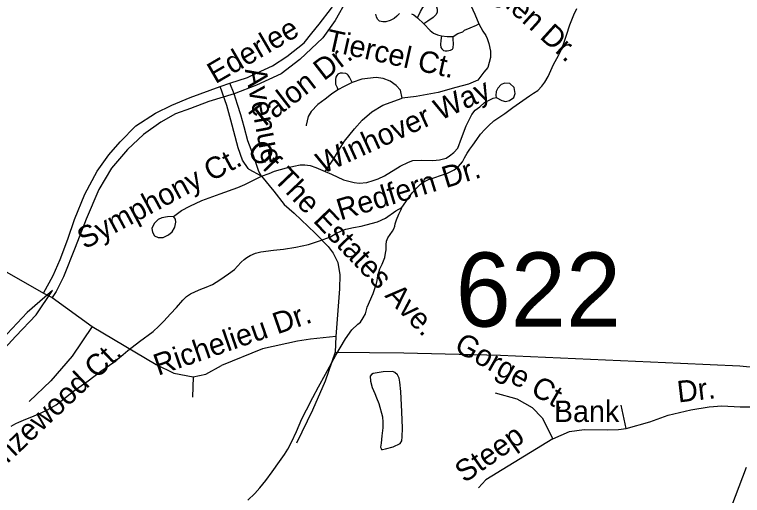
# Model space of a CAD drawing. Extents: x 2001466 to 2224147, y 644118 to 847247.
# Drawn here: x 2060047 to 2063267, y 716719 to 718848 of the extents above; entities that cross this region are included whole.
import ezdxf

# ---------------------------------------------------------------- set-up
doc = ezdxf.new("R2010")
doc.units = 0
for name, color, linetype in [('Exist Hydrographic Misc Water Feature', 7, 'Continuous'), ('Exist Road Non-System Type 51', 7, 'Continuous'), ('Exist Road Non-System Type 51 Label', 7, 'Continuous'), ('Exist Road Secondary Structure Standard Bridge Number Label', 7, 'Continuous'), ('Exist Road Secondary Type 51 Attributed', 7, 'Continuous'), ('Exist Road Secondary Type 51 Divided Attributed', 7, 'Continuous')]:
    doc.layers.add(name, color=color, linetype=linetype)

msp = doc.modelspace()

# ---------------------------------------------------------------- linework, layer by layer
at = {"layer": 'Exist Hydrographic Misc Water Feature'}
for points in [[(2061760.8, 717993.3), (2061778.6, 718019.4), (2061794.6, 718043.3), (2061806.7, 718059.4), (2061820.2, 718075.2), (2061842.4, 718097.4), (2061860.4, 718109.2), (2061878.3, 718117.5), (2061902.2, 718125.6), (2061936.1, 718137.5), (2061962.5, 718145.7), (2061992.1, 718159.9), (2062010.5, 718175.7), (2062028.2, 718195.7), (2062038, 718213.7), (2062049.9, 718233.8), (2062061.8, 718251.9), (2062074.3, 718269.9), (2062092.1, 718295.6), (2062108.1, 718317.9), (2062127.8, 718339.6), (2062143.8, 718355.9), (2062167.8, 718377.8), (2062215.8, 718409.9), (2062251.5, 718436.1), (2062325.7, 718488.1), (2062343.3, 718500.4), (2062361.6, 718512.3), (2062379.4, 718530.3), (2062393.6, 718548.4), (2062407.5, 718574.3), (2062431.1, 718626.3), (2062453, 718666.3), (2062465.1, 718690.5), (2062475, 718716.6), (2062488.9, 718756.3), (2062503.1, 718802.4), (2062520.9, 718846.3), (2062535, 718874.6)], [(2060032.6, 717026.3), (2060052.7, 717038.2), (2060066.6, 717044.3), (2060086.5, 717052.2), (2060134.5, 717072.5), (2060164.6, 717084.6), (2060192.5, 717098.6), (2060230.5, 717120.4), (2060272.5, 717152.6), (2060314.3, 717184.8), (2060372.4, 717226.7), (2060428.3, 717268.9), (2060486.4, 717308.8), (2060528.2, 717343), (2060548.1, 717361), (2060600, 717401.1), (2060660, 717445.5), (2060685.7, 717469.2), (2060708, 717491.3), (2060737.6, 717523.4), (2060763.6, 717551.5), (2060791.3, 717583.4), (2060807.7, 717599.6), (2060825.3, 717611.5), (2060847.5, 717621.5), (2060871.2, 717631.7), (2060895.4, 717641.8), (2060923.3, 717653.8), (2060955.1, 717673.7), (2060993, 717700), (2061019.5, 717720), (2061033.2, 717734.1), (2061049.4, 717751.9), (2061063.4, 717764), (2061075.3, 717772), (2061089.2, 717782), (2061113, 717792.1), (2061137, 717798.2), (2061193, 717804.4), (2061237.3, 717810.2), (2061290.8, 717818.3), (2061346.8, 717830.5), (2061396.6, 717846.5), (2061445.2, 717864.7), (2061468.8, 717878.6), (2061493, 717890.7), (2061512.9, 717898.7), (2061546.7, 717904.9), (2061580.9, 717911.1), (2061602.7, 717917.1), (2061652.7, 717931), (2061688.4, 717947.1), (2061734.5, 717979.1), (2061760.8, 717993.3)], [(2061079, 716698.1), (2061110.7, 716728.1), (2061132.7, 716752.4), (2061158.7, 716786.2), (2061186.8, 716824.5), (2061218.6, 716870.4), (2061240.8, 716900.3), (2061256.5, 716924.7), (2061272.7, 716954.7), (2061294.3, 717002.5), (2061318.5, 717058.5), (2061338.4, 717098.5), (2061366, 717152.7), (2061391.9, 717200.7), (2061422, 717256.9), (2061467.9, 717340.8), (2061511.8, 717412.9), (2061539.7, 717452.8), (2061565.6, 717476.9), (2061577.2, 717486.9), (2061589.7, 717504.9), (2061599.4, 717522.9), (2061607.4, 717553), (2061633.2, 717613.1), (2061641, 717635), (2061649, 717657), (2061651.5, 717671.2), (2061652.9, 717683.1), (2061655.2, 717697), (2061663, 717723), (2061673.2, 717742.9), (2061684.9, 717773.2), (2061688.8, 717791.3), (2061691, 717807.2), (2061690.8, 717829.1), (2061692.7, 717845.1), (2061698.8, 717859.1), (2061708.7, 717875), (2061718.7, 717889), (2061724.7, 717899.4), (2061728.8, 717911.4), (2061730.8, 717921.2), (2061736.4, 717939.4), (2061746.6, 717965.1), (2061756.9, 717985), (2061760.8, 717993.3)], [(2061658, 717127.1), (2061674.4, 717067.4), (2061676.3, 717043.1), (2061676.1, 717019.3), (2061672.4, 716983.3), (2061668.7, 716951.4), (2061666.4, 716933.1), (2061668.5, 716927.1), (2061670.3, 716923.2), (2061674.6, 716923.3), (2061688.6, 716925.3), (2061722.4, 716935.1), (2061752.6, 716949.3), (2061760.6, 716961.4), (2061762.2, 716979.4), (2061762.6, 717017.5), (2061760.1, 717089.3), (2061756, 717179.6), (2061751.9, 717221.5), (2061748.1, 717239.1), (2061741.9, 717253.5), (2061729.6, 717263.4), (2061720.2, 717267.3), (2061677.9, 717267.2), (2061634.2, 717259.3), (2061626.2, 717255.2), (2061620.3, 717247.2), (2061622.1, 717225), (2061629.7, 717197), (2061640.2, 717171.1), (2061648, 717151.3), (2061658, 717127.1)]]:
    msp.add_lwpolyline(points, dxfattribs=at)
at = {"layer": 'Exist Road Non-System Type 51'}
for p, q in [((2061830.2, 718833.3), (2061858, 718806.2)), ((2060957, 718528.9), (2061000, 718544.8)), ((2063255.9, 717292.4), (2063331.2, 717285.2)), ((2063257.2, 717111.8), (2063316.7, 717111.8))]:
    msp.add_line(p, q, dxfattribs=at)
for points in [[(2061586.8, 719104), (2061550.6, 718985.8), (2061517.7, 718915), (2061465.1, 718821.2), (2061410.8, 718745.5), (2061308.9, 718648.4), (2061226.6, 718585.9), (2061118.1, 718534.9), (2061019.3, 718497.1)], [(2061000, 718544.8), (2061077, 718569.5), (2061118.1, 718589.2), (2061188.8, 718620.5), (2061252, 718662.7), (2061327.8, 718722.7), (2061362.5, 718765.4), (2061394.1, 718804.8), (2061448.7, 718875.5), (2061475, 718921.6), (2061510.1, 719002.2), (2061540.9, 719083.5)], [(2062028.6, 719039), (2062030.4, 719030.1), (2062032.2, 719012.4), (2062035.7, 719000), (2062039.2, 718978.7), (2062049.9, 718936.2), (2062065.8, 718888.4), (2062083.5, 718849.4), (2062101.2, 718806.9)], [(2061830.2, 718833.3), (2061843.1, 718861.8), (2061852.8, 718878.6), (2061863.8, 718890.2), (2061876.7, 718896.7), (2061893.5, 718898), (2061905.8, 718895.4), (2061911.6, 718888.3), (2061916.2, 718871.5), (2061916.8, 718859.2), (2061912.9, 718848.2), (2061898.7, 718834.6), (2061874.8, 718818.4), (2061858, 718806.2)], [(2061749.4, 718852.1), (2061737.8, 718840.4), (2061726.1, 718830.1), (2061708.7, 718821), (2061689.9, 718815.2), (2061676.4, 718815.9), (2061662.1, 718819.1), (2061653.1, 718827.5), (2061647.9, 718838.5), (2061645.3, 718849.5)], [(2061803.7, 718851.4), (2061813.4, 718846.2), (2061830.2, 718833.3)], [(2062101.2, 718806.9), (2062118.9, 718775), (2062131.3, 718755.5), (2062138.4, 718741.3), (2062145.5, 718720.1), (2062152.5, 718686.4), (2062152.5, 718658.1), (2062140.2, 718613.8), (2062122.5, 718592.5), (2062095.9, 718557.1), (2062055.2, 718539.4), (2061998.8, 718525.3), (2061921.2, 718503.3), (2061824, 718485), (2061762.1, 718478.3)], [(2061858, 718806.2), (2061886.4, 718777.1), (2061900, 718766.1), (2061917.4, 718757.7), (2061936.5, 718753.4)], [(2061987.9, 718751.2), (2062007.4, 718764.4), (2062030.4, 718771.5), (2062037.5, 718778.6), (2062062.3, 718789.2), (2062090, 718801.6), (2062101.2, 718806.9)], [(2061936.5, 718753.4), (2061932.3, 718733.1), (2061931.7, 718715), (2061933, 718701.4), (2061937.5, 718695.6), (2061945.2, 718689.1), (2061952.4, 718687.2), (2061961.4, 718687.9), (2061975.6, 718689.8), (2061984, 718694.3), (2061987.3, 718700.8), (2061988.5, 718718.2), (2061987.9, 718739.6), (2061987.9, 718751.2)], [(2061936.5, 718753.4), (2061960.8, 718750.6), (2061987.9, 718751.2)], [(2061540, 718546.5), (2061528.4, 718571), (2061523.2, 718580.1), (2061518, 718584), (2061512.8, 718586.6), (2061497.3, 718589.1), (2061487, 718587.9), (2061477.9, 718584), (2061472.8, 718578.8), (2061468.9, 718571), (2061466.3, 718560.7), (2061466.3, 718550.4), (2061467.6, 718540), (2061474.1, 718524.5), (2061477.9, 718515.4)], [(2061140, 718132.4), (2061127.9, 718153.9), (2061105.3, 718218.9), (2061079.1, 718289.5), (2061062.5, 718350.6), (2061047.4, 718404.3), (2061033.9, 718449.5), (2061019.3, 718497.1), (2061000, 718544.8)], [(2061540, 718546.5), (2061520.6, 718537.4), (2061505.1, 718529.7), (2061477.9, 718515.4)], [(2061762.1, 718478.3), (2061754.2, 718512.8), (2061734.7, 718534.1), (2061708.2, 718553.6), (2061678.1, 718564.2), (2061646.2, 718569.5), (2061582.7, 718562), (2061540, 718546.5)], [(2062125.9, 718458.6), (2062164.6, 718477.4), (2062177.9, 718480.8), (2062203.3, 718467.5), (2062218.8, 718463.1), (2062236.5, 718467.5), (2062255.3, 718480.8), (2062261.9, 718498.5), (2062257.5, 718525), (2062237.6, 718542.7), (2062215.5, 718544.9), (2062200, 718538.3), (2062184.5, 718521.7), (2062177.9, 718507.3), (2062175.6, 718489.6), (2062177.9, 718480.8)], [(2058043.7, 718510.3), (2058090.2, 718394.9), (2058177.9, 718297.4), (2058405.3, 718069.8), (2058571, 717952.8), (2058745.8, 717862.4), (2058999.2, 717784.3), (2059238.4, 717760.6), (2059483.4, 717781.1), (2059688, 717787.6), (2059831, 717781.1), (2059980.5, 717725.8), (2060175.9, 717614)], [(2060175.9, 717614), (2060218.6, 717693.4), (2060249.1, 717764.3), (2060283.3, 717853.4), (2060312.6, 717940.2), (2060357.7, 718052.5), (2060412.7, 718155.1), (2060463.9, 718227.2), (2060514, 718284.6), (2060583.5, 718355.9), (2060670.2, 718410.9), (2060742.2, 718447.5), (2060824, 718480.5), (2060957, 718528.9)], [(2061140, 718132.4), (2061085.7, 718162.2), (2061080.8, 718167.1), (2061055.9, 718204), (2061036.4, 718257.7), (2061003.3, 718380.2), (2060986.3, 718445.8), (2060957, 718528.9)], [(2061477.9, 718515.4), (2061449.5, 718496), (2061421.1, 718474.1), (2061388.7, 718449.5), (2061359, 718418.5), (2061346.1, 718396.5), (2061337, 718359), (2061336.9, 718355.6)], [(2061019.3, 718497.1), (2060907, 718462.9), (2060825.2, 718432.4), (2060759.3, 718409.2), (2060694.6, 718371.3), (2060617.7, 718316.3), (2060546.2, 718250.4), (2060476.6, 718167.3), (2060419.3, 718074.3), (2060364.3, 717942.3), (2060315.5, 717816.5), (2060263, 717687.1), (2060231.3, 717622.3), (2060213.7, 717595.7)], [(2061421.6, 718153), (2061460.3, 718212.8), (2061481.3, 718247.1), (2061506.7, 718288), (2061550.9, 718342.2), (2061585.2, 718381), (2061628.3, 718417.5), (2061677, 718446.2), (2061762.1, 718478.3)], [(2061421.6, 718153), (2061449.2, 718140.9), (2061502.4, 718116.7), (2061548.9, 718105.1), (2061570.9, 718101.2), (2061605.8, 718105.1), (2061633, 718112.8), (2061656.2, 718120.6), (2061683.4, 718133.5), (2061752.6, 718177.4), (2061790.2, 718195.1), (2061809, 718201.7), (2061845.5, 718203.9), (2061897.5, 718201.7), (2061927.3, 718205), (2061956.1, 718212.8), (2061971.5, 718222.8), (2061990.3, 718237.1), (2062008, 718257), (2062024.6, 718300.2), (2062044.5, 718355.5), (2062070.6, 718405.5), (2062085, 718424.3), (2062104.9, 718439.8), (2062125.9, 718458.6)], [(2061140, 718132.4), (2061173.6, 718145.1), (2061197.1, 718155.3), (2061223.9, 718162.7), (2061250.7, 718170), (2061282.4, 718177.3), (2061311, 718182.9)], [(2061311, 718182.9), (2061330.9, 718182.9), (2061355.2, 718179.6), (2061379.6, 718171), (2061421.6, 718153)], [(2060750.7, 717953.8), (2060785.6, 717980.9), (2060821.8, 718000.3), (2060876.1, 718024.9), (2060956.2, 718054.6), (2061035.1, 718083.1), (2061066.1, 718096), (2061140, 718132.4)], [(2061140, 718132.4), (2061193.6, 718066.4), (2061240.1, 718007), (2061284.1, 717968.2), (2061377.2, 717880.3), (2061434, 717820.8), (2061456, 717792.3), (2061476.7, 717751), (2061485.8, 717696.6), (2061484.5, 717634.6), (2061469, 717422.5)], [(2060750.7, 717953.8), (2060723.5, 717952.5), (2060699, 717948.6), (2060682.1, 717940.9), (2060665.3, 717922.8), (2060653.7, 717900.8), (2060657.6, 717884), (2060666.6, 717868.4), (2060682.1, 717860.7), (2060704.1, 717860.7), (2060728.7, 717872.3), (2060744.2, 717886.5), (2060754.5, 717904.6), (2060755.8, 717907.2), (2060761, 717929.2), (2060758.4, 717942.1), (2060750.7, 717953.8)], [(2060175.9, 717614), (2060213.7, 717595.7)], [(2060213.7, 717595.7), (2060391.1, 717467.2)], [(2060391.1, 717467.2), (2060302.5, 717335.7), (2060207.2, 717227.3), (2060112, 717135.3)], [(2060391.1, 717467.2), (2060673.5, 717299.6), (2060752.3, 717260.2), (2060837.7, 717243.7)], [(2061469, 717422.5), (2061356.6, 717411), (2061298.5, 717402.5), (2061143.8, 717368.6), (2060962.7, 717294.3)], [(2061469, 717422.5), (2061465.4, 717354.1), (2061768.8, 717350.5)], [(2061465.4, 717354.1), (2061420.7, 717224.7), (2061365, 717096.4), (2061294.9, 716951.3)], [(2061768.8, 717350.5), (2062196.8, 717340.8), (2062992.4, 717304.5), (2063255.9, 717292.4)], [(2060837.7, 717243.7), (2060893.5, 717256.9), (2060962.7, 717294.3)], [(2060837.7, 717243.7), (2060834.4, 717155)], [(2062172.7, 717173.9), (2062269.4, 717147.2), (2062337.1, 717108.5), (2062380.6, 717062.6), (2062429, 716970.6)], [(2062753, 717015.6), (2062731.2, 717119.7)], [(2062753, 717015.6), (2062856.9, 717045.6), (2062939.2, 717074.7), (2063038.3, 717098.9), (2063120.5, 717111), (2063176.1, 717115.8), (2063257.2, 717111.8)], [(2062429, 716970.6), (2062501.5, 717002.1), (2062566.8, 717011.8), (2062670.8, 717009.3), (2062719.1, 717010.8), (2062753, 717015.6)], [(2062429, 716970.6), (2062131.5, 716789.1), (2062100.1, 716752.9)]]:
    msp.add_lwpolyline(points, dxfattribs=at)
at = {"layer": 'Exist Road Secondary Type 51 Attributed'}
msp.add_lwpolyline([(2062946.1, 715774.9), (2062995.4, 716020.3), (2063047.3, 716226.2), (2063159, 716513.6), (2063285.4, 716844)], dxfattribs=at)
at = {"layer": 'Exist Road Secondary Type 51 Divided Attributed'}
for points in [[(2060215.2, 717626.3), (2060102.6, 717529.8), (2060013.8, 717434.8), (2059799.2, 717203.4), (2059713.1, 717050.1), (2059633.3, 716839.4), (2059606.2, 716579.2), (2059591, 715982.1), (2059600.6, 715637.3), (2059645.3, 715423.3), (2059765.1, 715082.7)], [(2059792.2, 715094.5), (2059684.6, 715413.5), (2059639.9, 715627.4), (2059630.4, 715972.3), (2059645.5, 716569.3), (2059672.7, 716829.5), (2059752.4, 717040.3), (2059838.6, 717193.5), (2060053.1, 717425), (2060142.9, 717518.8), (2060215.2, 717626.3)]]:
    msp.add_lwpolyline(points, dxfattribs=at)

# ---------------------------------------------------------------- texts
at = {"layer": 'Exist Road Non-System Type 51 Label'}
for s, rotation, p in [('Woodglen Dr.', 317.8569, (2061916, 719152.9)), ('Ederlee', 30.1863, (2060935.6, 718539)), ('Tiercel Ct.', 347.4699, (2061418.3, 718691.4)), ('Talon Dr.', 37.6999, (2061136.4, 718336.1)), ('Avenue', 280.4576, (2061065.6, 718604.8)), ('Winhover Way', 24.4782, (2061409.5, 718140.6)), ('Of The Estates Ave.', 313.7207, (2061071.4, 718239.1)), ('Symphony Ct.', 28.1836, (2060356.9, 717807.1)), ('Redfern Dr.', 17.067, (2061489.1, 717936.2)), ('Richelieu Dr.', 19.1362, (2060682.2, 717249)), ('Gorge Ct.', 330.4564, (2061986.8, 717363)), ('Bronzewood Ct.', 43.3996, (2059871.9, 716722.4)), ('Dr.', 6.5838, (2062983.5, 717130.6)), ('Steep', 34.9979, (2062037.8, 716772.3))]:
    msp.add_text(s, height=95, rotation=rotation, dxfattribs=at).set_placement(p)
msp.add_text('Bank', height=95, dxfattribs=at).set_placement((2062432.8, 717044.5))
at = {"layer": 'Exist Road Secondary Structure Standard Bridge Number Label'}
msp.add_text('622', height=328.08, dxfattribs=at).set_placement((2061998.4, 717466.8))

doc.saveas('drawing.dxf')
